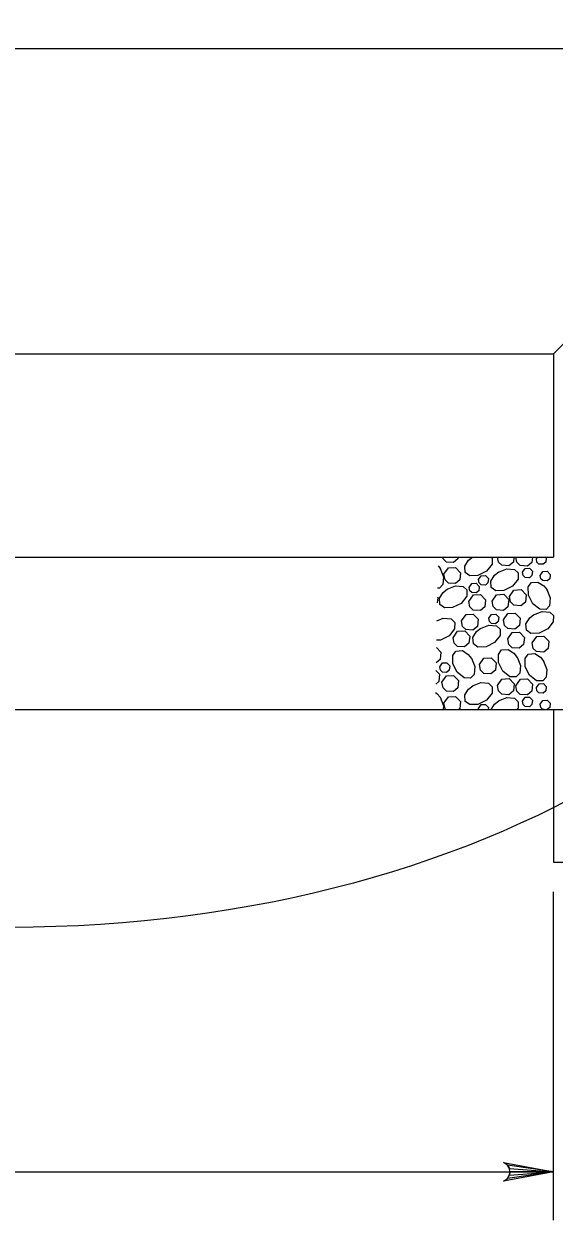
# Model space of a CAD drawing. Extents: x 636530 to 644067, y 294168 to 299122.
# Drawn here: x 640262.1 to 640293.8, y 294226.6 to 294298.3 of the extents above; entities that cross this region are included whole.
import ezdxf

# ---------------------------------------------------------------- set-up
doc = ezdxf.new("R2010")
doc.units = 0
doc.layers.add('1', color=7, linetype='Continuous')

msp = doc.modelspace()

# ---------------------------------------------------------------- linework, layer by layer
at = {"layer": '1'}
for p, q in [((639956.976, 294296.786), (640327.267, 294296.786)), ((640293.806, 294278.498), (640303.966, 294288.658)), ((640228.934, 294278.498), (640293.806, 294278.498)), ((640293.806, 294278.498), (640293.806, 294266.306)), ((640228.934, 294266.306), (640293.806, 294266.306)), ((640222.838, 294257.162), (640299.902, 294257.162)), ((640293.806, 294257.162), (640293.806, 294248.018)), ((640293.806, 294248.018), (640305.998, 294248.018)), ((640293.806, 294226.563), (640293.806, 294246.23)), ((639956.57, 294229.448), (640293.806, 294229.448))]:
    msp.add_line(p, q, dxfattribs=at)
for points in [[(640288.099, 294266.306), (640288.088, 294266.193), (640287.823, 294265.972), (640287.399, 294266.003), (640287.2, 294266.197), (640287.178, 294266.306)], [(640290.087, 294266.306), (640290.141, 294266.255), (640290.134, 294265.88), (640289.8, 294265.454), (640289.285, 294265.197), (640288.8, 294265.188), (640288.526, 294265.382), (640288.5, 294265.769), (640288.722, 294266.115), (640288.962, 294266.306)], [(640288.956, 294266.305), (640288.96, 294266.306)], [(640291.439, 294266.306), (640291.409, 294266.004), (640291.144, 294265.783), (640290.72, 294265.814), (640290.521, 294266.007), (640290.462, 294266.306)], [(640292.547, 294266.306), (640292.516, 294265.987), (640292.25, 294265.767), (640291.826, 294265.797), (640291.627, 294265.991), (640291.566, 294266.306)], [(640292.786, 294266.205), (640292.857, 294266.306)], [(640293.343, 294266.306), (640293.384, 294266.264), (640293.358, 294266.004), (640293.199, 294265.871), (640292.944, 294265.89), (640292.824, 294266.006), (640292.786, 294266.205)], [(640287.026, 294265.625), (640287.225, 294265.122), (640287.185, 294264.659), (640286.976, 294264.44), (640286.874, 294264.442)], [(640286.901, 294265.777), (640287.039, 294265.604)], [(640287.254, 294265.271), (640287.523, 294265.653), (640287.953, 294265.678), (640288.251, 294265.368), (640288.208, 294264.935), (640287.943, 294264.714), (640287.519, 294264.745), (640287.319, 294264.938), (640287.254, 294265.271)], [(640290.516, 294265.406), (640291.02, 294265.605), (640291.482, 294265.565), (640291.701, 294265.357), (640291.694, 294264.982), (640291.361, 294264.555), (640290.846, 294264.298), (640290.36, 294264.289), (640290.087, 294264.484), (640290.061, 294264.87), (640290.283, 294265.216), (640290.537, 294265.419)], [(640291.953, 294265.398), (640292.115, 294265.628), (640292.372, 294265.642), (640292.551, 294265.457), (640292.525, 294265.196), (640292.366, 294265.064), (640292.112, 294265.083), (640291.992, 294265.199), (640291.953, 294265.398)], [(640293.012, 294265.209), (640293.174, 294265.438), (640293.431, 294265.453), (640293.611, 294265.267), (640293.585, 294265.007), (640293.426, 294264.875), (640293.171, 294264.893), (640293.051, 294265.009), (640293.013, 294265.209)], [(640287.442, 294264.381), (640287.945, 294264.581), (640288.407, 294264.541), (640288.627, 294264.332), (640288.62, 294263.957), (640288.287, 294263.531), (640287.772, 294263.273), (640287.286, 294263.265), (640287.013, 294263.459), (640286.987, 294263.846), (640287.209, 294264.191), (640287.463, 294264.394)], [(640288.763, 294264.49), (640288.924, 294264.72), (640289.182, 294264.734), (640289.361, 294264.549), (640289.335, 294264.289), (640289.176, 294264.156), (640288.922, 294264.175), (640288.802, 294264.291), (640288.763, 294264.49)], [(640289.318, 294264.957), (640289.479, 294265.186), (640289.737, 294265.201), (640289.916, 294265.015), (640289.89, 294264.755), (640289.731, 294264.623), (640289.476, 294264.641), (640289.357, 294264.757), (640289.318, 294264.957)], [(640293.419, 294264.356), (640293.618, 294263.853), (640293.578, 294263.39), (640293.37, 294263.171), (640292.995, 294263.178), (640292.568, 294263.511), (640292.311, 294264.026), (640292.302, 294264.512), (640292.497, 294264.785), (640292.883, 294264.811), (640293.229, 294264.589), (640293.432, 294264.335)], [(640286.863, 294263.915), (640286.888, 294263.889), (640286.856, 294263.566)], [(640288.745, 294263.65), (640289.014, 294264.032), (640289.443, 294264.057), (640289.742, 294263.747), (640289.699, 294263.313), (640289.433, 294263.093), (640289.009, 294263.124), (640288.81, 294263.317), (640288.745, 294263.649)], [(640290.132, 294263.665), (640290.401, 294264.048), (640290.831, 294264.072), (640291.129, 294263.763), (640291.086, 294263.329), (640290.821, 294263.109), (640290.397, 294263.139), (640290.197, 294263.333), (640290.133, 294263.665)], [(640291.175, 294263.946), (640291.444, 294264.328), (640291.874, 294264.353), (640292.172, 294264.043), (640292.129, 294263.61), (640291.864, 294263.389), (640291.44, 294263.42), (640291.24, 294263.613), (640291.176, 294263.946)], [(640286.834, 294262.483), (640287.214, 294262.634), (640287.676, 294262.594), (640287.896, 294262.385), (640287.889, 294262.01), (640287.555, 294261.584), (640287.04, 294261.326), (640286.81, 294261.322)], [(640288.304, 294262.483), (640288.573, 294262.866), (640289.002, 294262.89), (640289.301, 294262.581), (640289.258, 294262.147), (640288.992, 294261.927), (640288.568, 294261.957), (640288.369, 294262.151), (640288.304, 294262.483)], [(640289.936, 294262.641), (640290.097, 294262.87), (640290.355, 294262.885), (640290.534, 294262.699), (640290.508, 294262.439), (640290.349, 294262.307), (640290.094, 294262.325), (640289.975, 294262.441), (640289.936, 294262.64)], [(640290.817, 294262.541), (640291.086, 294262.924), (640291.515, 294262.948), (640291.814, 294262.639), (640291.77, 294262.205), (640291.505, 294261.985), (640291.081, 294262.015), (640290.882, 294262.209), (640290.817, 294262.541)], [(640292.621, 294262.847), (640293.125, 294263.047), (640293.587, 294263.007), (640293.806, 294262.798), (640293.799, 294262.423), (640293.466, 294261.997), (640292.951, 294261.739), (640292.465, 294261.731), (640292.192, 294261.925), (640292.166, 294262.312), (640292.388, 294262.658), (640292.642, 294262.86)], [(640287.798, 294261.471), (640288.067, 294261.854), (640288.496, 294261.878), (640288.795, 294261.569), (640288.752, 294261.135), (640288.486, 294260.915), (640288.062, 294260.945), (640287.863, 294261.139), (640287.798, 294261.471)], [(640289.444, 294262.028), (640289.947, 294262.227), (640290.409, 294262.187), (640290.629, 294261.978), (640290.622, 294261.603), (640290.288, 294261.177), (640289.773, 294260.92), (640289.288, 294260.911), (640289.014, 294261.105), (640288.988, 294261.492), (640289.21, 294261.838), (640289.464, 294262.04)], [(640291.07, 294261.396), (640291.339, 294261.779), (640291.768, 294261.803), (640292.067, 294261.494), (640292.023, 294261.06), (640291.758, 294260.84), (640291.334, 294260.87), (640291.135, 294261.064), (640291.07, 294261.396)], [(640292.54, 294261.162), (640292.809, 294261.544), (640293.238, 294261.569), (640293.537, 294261.26), (640293.494, 294260.826), (640293.228, 294260.605), (640292.805, 294260.636), (640292.605, 294260.829), (640292.54, 294261.162)], [(640286.801, 294260.888), (640287.07, 294260.609), (640287.027, 294260.175), (640286.783, 294259.972)], [(640288.896, 294260.241), (640289.096, 294259.738), (640289.056, 294259.276), (640288.847, 294259.056), (640288.472, 294259.064), (640288.046, 294259.397), (640287.789, 294259.912), (640287.78, 294260.398), (640287.974, 294260.671), (640288.361, 294260.697), (640288.707, 294260.475), (640288.909, 294260.221)], [(640289.38, 294259.861), (640289.648, 294260.243), (640290.078, 294260.268), (640290.376, 294259.958), (640290.333, 294259.525), (640290.068, 294259.304), (640289.644, 294259.335), (640289.445, 294259.528), (640289.38, 294259.861)], [(640291.63, 294260.306), (640291.829, 294259.803), (640291.789, 294259.341), (640291.58, 294259.122), (640291.205, 294259.129), (640290.779, 294259.462), (640290.522, 294259.977), (640290.513, 294260.463), (640290.707, 294260.736), (640291.094, 294260.762), (640291.44, 294260.54), (640291.642, 294260.286)], [(640293.224, 294260.062), (640293.423, 294259.559), (640293.383, 294259.097), (640293.175, 294258.878), (640292.8, 294258.885), (640292.373, 294259.218), (640292.116, 294259.733), (640292.107, 294260.219), (640292.302, 294260.492), (640292.688, 294260.518), (640293.034, 294260.296), (640293.237, 294260.042)], [(640286.998, 294259.728), (640287.159, 294259.957), (640287.417, 294259.972), (640287.596, 294259.786), (640287.57, 294259.526), (640287.411, 294259.394), (640287.156, 294259.412), (640287.037, 294259.528), (640286.998, 294259.728)], [(640286.773, 294259.511), (640286.995, 294259.281), (640286.952, 294258.847), (640286.757, 294258.685)], [(640287.135, 294258.803), (640287.404, 294259.186), (640287.833, 294259.21), (640288.131, 294258.901), (640288.088, 294258.467), (640287.823, 294258.247), (640287.399, 294258.277), (640287.2, 294258.471), (640287.135, 294258.803)], [(640290.456, 294258.614), (640290.725, 294258.996), (640291.154, 294259.021), (640291.452, 294258.711), (640291.409, 294258.278), (640291.144, 294258.057), (640290.72, 294258.088), (640290.521, 294258.281), (640290.456, 294258.614)], [(640291.562, 294258.597), (640291.831, 294258.98), (640292.26, 294259.005), (640292.559, 294258.695), (640292.516, 294258.261), (640292.25, 294258.041), (640291.826, 294258.072), (640291.627, 294258.265), (640291.562, 294258.597)], [(640286.747, 294258.19), (640286.836, 294258.132), (640287.039, 294257.878)], [(640288.956, 294258.579), (640289.459, 294258.778), (640289.921, 294258.738), (640290.141, 294258.529), (640290.134, 294258.154), (640289.8, 294257.728), (640289.285, 294257.471), (640288.8, 294257.462), (640288.526, 294257.656), (640288.5, 294258.043), (640288.722, 294258.389), (640288.976, 294258.592)], [(640292.786, 294258.479), (640292.947, 294258.709), (640293.205, 294258.724), (640293.384, 294258.538), (640293.358, 294258.278), (640293.199, 294258.145), (640292.944, 294258.164), (640292.824, 294258.28), (640292.786, 294258.479)], [(640287.026, 294257.899), (640287.225, 294257.396), (640287.205, 294257.162)], [(640287.254, 294257.545), (640287.523, 294257.927), (640287.953, 294257.952), (640288.251, 294257.642), (640288.208, 294257.209), (640288.152, 294257.162)], [(640287.371, 294257.162), (640287.319, 294257.212), (640287.254, 294257.545)], [(640289.318, 294257.231), (640289.479, 294257.461), (640289.737, 294257.475), (640289.916, 294257.29), (640289.903, 294257.162)], [(640290.072, 294257.162), (640290.283, 294257.49), (640290.537, 294257.693)], [(640290.516, 294257.68), (640291.02, 294257.88), (640291.482, 294257.84), (640291.701, 294257.631), (640291.694, 294257.256), (640291.621, 294257.162)], [(640291.953, 294257.672), (640292.115, 294257.902), (640292.372, 294257.917), (640292.551, 294257.731), (640292.525, 294257.471), (640292.366, 294257.338), (640292.112, 294257.357), (640291.992, 294257.473), (640291.953, 294257.672)], [(640293.012, 294257.483), (640293.174, 294257.713), (640293.431, 294257.727), (640293.611, 294257.542), (640293.585, 294257.282), (640293.441, 294257.162)], [(640293.246, 294257.162), (640293.171, 294257.168), (640293.051, 294257.284), (640293.013, 294257.483)], [(640289.331, 294257.162), (640289.318, 294257.231)], [(640293.806, 294229.448), (640290.824, 294228.889), (640291.053, 294229.048), (640291.172, 294229.248), (640291.206, 294229.448), (640291.172, 294229.648), (640291.053, 294229.848), (640290.824, 294230.007), (640293.806, 294229.448), (640291.053, 294229.848), (640291.172, 294229.648), (640293.806, 294229.448), (640291.206, 294229.448), (640291.172, 294229.248), (640293.806, 294229.448), (640291.053, 294229.048)]]:
    msp.add_lwpolyline(points, dxfattribs=at)
msp.add_ellipse((640261.287, 294277.911), major_axis=(-52.785, 0), ratio=0.640369, dxfattribs=at)

doc.saveas('drawing.dxf')
